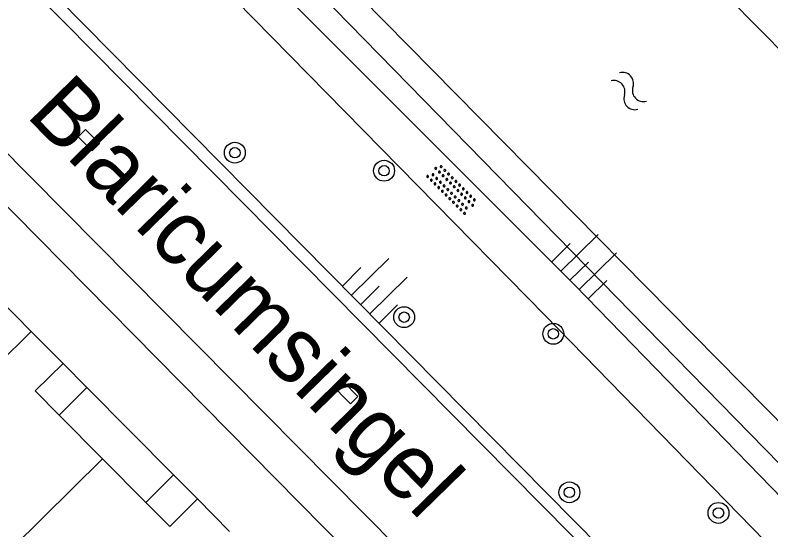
# Model space of a CAD drawing. Extents: x 128000 to 131008, y 398996 to 402500.
# Drawn here: x 129458.44 to 129487.41, y 399472.43 to 399492.15 of the extents above; entities that cross this region are included whole.
import ezdxf

# ---------------------------------------------------------------- set-up
doc = ezdxf.new("R2010")
doc.units = 0
for name, color, linetype in [('gg-anno-openbare ruimte label', 7, 'Continuous'), ('gg-bbg-hoofdgebouw', 7, 'Continuous'), ('gg-bbg-luifel en loopbrug', 7, 'Continuous'), ('gg-bbg-tussenscheiding', 7, 'Continuous'), ('gg-knt-onverhard', 7, 'Continuous'), ('gg-knt-verharding', 7, 'Continuous'), ('gg-knt-verharding nz', 7, 'Continuous'), ('gg-kntw-beschoeiing', 7, 'Continuous'), ('gt-grn-groengrens', 7, 'Continuous'), ('gt-symb-boom', 7, 'Continuous'), ('gt-symb-kolk', 7, 'Continuous'), ('gt-symb-overige verharding', 7, 'Continuous'), ('gt-symb-talud symbool', 7, 'Continuous'), ('gt-symb-watersymbool', 7, 'Continuous')]:
    doc.layers.add(name, color=color, linetype=linetype)

# ---------------------------------------------------------------- blocks, each defined once
blk = doc.blocks.new('gt0-KOLK')
at = {"layer": 'gt-symb-kolk'}
blk.add_lwpolyline([(0, 0), (0.375, 0), (0.375, 0.4), (-0.375, 0.4), (-0.375, 0), (0, 0)], dxfattribs=at)
blk = doc.blocks.new('gt0-BOOM')
at = {"layer": 'gt-symb-boom'}
for radius in [0.4, 0.2]:
    blk.add_circle((0, 0), radius, dxfattribs=at)
blk = doc.blocks.new('gt0-TALUD_1')
at = {"layer": 'gt-symb-talud symbool'}
for p, q in [((-1, -1), (-1, 0)), ((-0.5, -2), (-0.5, 0)), ((0.5, -2), (0.5, 0)), ((1, -1), (1, 0)), ((0, -1), (0, 0))]:
    blk.add_line(p, q, dxfattribs=at)
blk = doc.blocks.new('gt0-OVH')
at = {"layer": 'gt-symb-overige verharding'}
for points in [[(-0.972, 0.298), (-0.967, 0.308), (-0.965, 0.319), (-0.966, 0.33), (-0.971, 0.34), (-0.978, 0.348), (-0.988, 0.353), (-0.999, 0.355), (-1.01, 0.354), (-1.02, 0.349), (-1.028, 0.342), (-1.033, 0.332), (-1.035, 0.321), (-1.034, 0.31), (-1.029, 0.3), (-1.022, 0.292), (-1.012, 0.287), (-1.001, 0.285), (-0.99, 0.286), (-0.98, 0.291)], [(-0.772, 0.298), (-0.767, 0.308), (-0.765, 0.319), (-0.766, 0.33), (-0.771, 0.34), (-0.778, 0.348), (-0.788, 0.353), (-0.799, 0.355), (-0.81, 0.354), (-0.82, 0.349), (-0.828, 0.342), (-0.833, 0.332), (-0.835, 0.321), (-0.834, 0.31), (-0.829, 0.3), (-0.822, 0.292), (-0.812, 0.287), (-0.801, 0.285), (-0.79, 0.286), (-0.78, 0.291)], [(-0.572, 0.298), (-0.567, 0.308), (-0.565, 0.319), (-0.566, 0.33), (-0.571, 0.34), (-0.578, 0.348), (-0.588, 0.353), (-0.599, 0.355), (-0.61, 0.354), (-0.62, 0.349), (-0.628, 0.342), (-0.633, 0.332), (-0.635, 0.321), (-0.634, 0.31), (-0.629, 0.3), (-0.622, 0.292), (-0.612, 0.287), (-0.601, 0.285), (-0.59, 0.286), (-0.58, 0.291)], [(-0.372, 0.298), (-0.367, 0.308), (-0.365, 0.319), (-0.366, 0.33), (-0.371, 0.34), (-0.378, 0.348), (-0.388, 0.353), (-0.399, 0.355), (-0.41, 0.354), (-0.42, 0.349), (-0.428, 0.342), (-0.433, 0.332), (-0.435, 0.321), (-0.434, 0.31), (-0.429, 0.3), (-0.422, 0.292), (-0.412, 0.287), (-0.401, 0.285), (-0.39, 0.286), (-0.38, 0.291)], [(-0.172, 0.298), (-0.167, 0.308), (-0.165, 0.319), (-0.166, 0.33), (-0.171, 0.34), (-0.178, 0.348), (-0.188, 0.353), (-0.199, 0.355), (-0.21, 0.354), (-0.22, 0.349), (-0.228, 0.342), (-0.233, 0.332), (-0.235, 0.321), (-0.234, 0.31), (-0.229, 0.3), (-0.222, 0.292), (-0.212, 0.287), (-0.201, 0.285), (-0.19, 0.286), (-0.18, 0.291)], [(0.028, 0.298), (0.033, 0.308), (0.035, 0.319), (0.034, 0.33), (0.029, 0.34), (0.022, 0.348), (0.012, 0.353), (0.001, 0.355), (-0.01, 0.354), (-0.02, 0.349), (-0.028, 0.342), (-0.033, 0.332), (-0.035, 0.321), (-0.034, 0.31), (-0.029, 0.3), (-0.022, 0.292), (-0.012, 0.287), (-0.001, 0.285), (0.01, 0.286), (0.02, 0.291)], [(0.228, 0.298), (0.233, 0.308), (0.235, 0.319), (0.234, 0.33), (0.229, 0.34), (0.222, 0.348), (0.212, 0.353), (0.201, 0.355), (0.19, 0.354), (0.18, 0.349), (0.172, 0.342), (0.167, 0.332), (0.165, 0.321), (0.166, 0.31), (0.171, 0.3), (0.178, 0.292), (0.188, 0.287), (0.199, 0.285), (0.21, 0.286), (0.22, 0.291)], [(0.428, 0.298), (0.433, 0.308), (0.435, 0.319), (0.434, 0.33), (0.429, 0.34), (0.422, 0.348), (0.412, 0.353), (0.401, 0.355), (0.39, 0.354), (0.38, 0.349), (0.372, 0.342), (0.367, 0.332), (0.365, 0.321), (0.366, 0.31), (0.371, 0.3), (0.378, 0.292), (0.388, 0.287), (0.399, 0.285), (0.41, 0.286), (0.42, 0.291)], [(0.628, 0.298), (0.633, 0.308), (0.635, 0.319), (0.634, 0.33), (0.629, 0.34), (0.622, 0.348), (0.612, 0.353), (0.601, 0.355), (0.59, 0.354), (0.58, 0.349), (0.572, 0.342), (0.567, 0.332), (0.565, 0.321), (0.566, 0.31), (0.571, 0.3), (0.578, 0.292), (0.588, 0.287), (0.599, 0.285), (0.61, 0.286), (0.62, 0.291)], [(0.828, 0.298), (0.833, 0.308), (0.835, 0.319), (0.834, 0.33), (0.829, 0.34), (0.822, 0.348), (0.812, 0.353), (0.801, 0.355), (0.79, 0.354), (0.78, 0.349), (0.772, 0.342), (0.767, 0.332), (0.765, 0.321), (0.766, 0.31), (0.771, 0.3), (0.778, 0.292), (0.788, 0.287), (0.799, 0.285), (0.81, 0.286), (0.82, 0.291)], [(1.028, 0.298), (1.033, 0.308), (1.035, 0.319), (1.034, 0.33), (1.029, 0.34), (1.022, 0.348), (1.012, 0.353), (1.001, 0.355), (0.99, 0.354), (0.98, 0.349), (0.972, 0.342), (0.967, 0.332), (0.965, 0.321), (0.966, 0.31), (0.971, 0.3), (0.978, 0.292), (0.988, 0.287), (0.999, 0.285), (1.01, 0.286), (1.02, 0.291)], [(-0.872, 0.106), (-0.867, 0.116), (-0.865, 0.126), (-0.866, 0.137), (-0.871, 0.147), (-0.878, 0.156), (-0.888, 0.161), (-0.899, 0.163), (-0.91, 0.162), (-0.92, 0.157), (-0.928, 0.15), (-0.933, 0.14), (-0.935, 0.129), (-0.934, 0.118), (-0.929, 0.108), (-0.922, 0.1), (-0.912, 0.095), (-0.901, 0.092), (-0.89, 0.094), (-0.88, 0.098)], [(-0.672, 0.106), (-0.667, 0.116), (-0.665, 0.126), (-0.666, 0.137), (-0.671, 0.147), (-0.678, 0.156), (-0.688, 0.161), (-0.699, 0.163), (-0.71, 0.162), (-0.72, 0.157), (-0.728, 0.15), (-0.733, 0.14), (-0.735, 0.129), (-0.734, 0.118), (-0.729, 0.108), (-0.722, 0.1), (-0.712, 0.095), (-0.701, 0.092), (-0.69, 0.094), (-0.68, 0.098)], [(-0.472, 0.106), (-0.467, 0.116), (-0.465, 0.126), (-0.466, 0.137), (-0.471, 0.147), (-0.478, 0.156), (-0.488, 0.161), (-0.499, 0.163), (-0.51, 0.162), (-0.52, 0.157), (-0.528, 0.15), (-0.533, 0.14), (-0.535, 0.129), (-0.534, 0.118), (-0.529, 0.108), (-0.522, 0.1), (-0.512, 0.095), (-0.501, 0.092), (-0.49, 0.094), (-0.48, 0.098)], [(-0.272, 0.106), (-0.267, 0.116), (-0.265, 0.126), (-0.266, 0.137), (-0.271, 0.147), (-0.278, 0.156), (-0.288, 0.161), (-0.299, 0.163), (-0.31, 0.162), (-0.32, 0.157), (-0.328, 0.15), (-0.333, 0.14), (-0.335, 0.129), (-0.334, 0.118), (-0.329, 0.108), (-0.322, 0.1), (-0.312, 0.095), (-0.301, 0.092), (-0.29, 0.094), (-0.28, 0.098)], [(-0.072, 0.106), (-0.067, 0.116), (-0.065, 0.126), (-0.066, 0.137), (-0.071, 0.147), (-0.078, 0.156), (-0.088, 0.161), (-0.099, 0.163), (-0.11, 0.162), (-0.12, 0.157), (-0.128, 0.15), (-0.133, 0.14), (-0.135, 0.129), (-0.134, 0.118), (-0.129, 0.108), (-0.122, 0.1), (-0.112, 0.095), (-0.101, 0.092), (-0.09, 0.094), (-0.08, 0.098)], [(0.128, 0.106), (0.133, 0.116), (0.135, 0.126), (0.134, 0.137), (0.129, 0.147), (0.122, 0.156), (0.112, 0.161), (0.101, 0.163), (0.09, 0.162), (0.08, 0.157), (0.072, 0.15), (0.067, 0.14), (0.065, 0.129), (0.066, 0.118), (0.071, 0.108), (0.078, 0.1), (0.088, 0.095), (0.099, 0.092), (0.11, 0.094), (0.12, 0.098)], [(0.328, 0.106), (0.333, 0.116), (0.335, 0.126), (0.334, 0.137), (0.329, 0.147), (0.322, 0.156), (0.312, 0.161), (0.301, 0.163), (0.29, 0.162), (0.28, 0.157), (0.272, 0.15), (0.267, 0.14), (0.265, 0.129), (0.266, 0.118), (0.271, 0.108), (0.278, 0.1), (0.288, 0.095), (0.299, 0.092), (0.31, 0.094), (0.32, 0.098)], [(0.528, 0.106), (0.533, 0.116), (0.535, 0.126), (0.534, 0.137), (0.529, 0.147), (0.522, 0.156), (0.512, 0.161), (0.501, 0.163), (0.49, 0.162), (0.48, 0.157), (0.472, 0.15), (0.467, 0.14), (0.465, 0.129), (0.466, 0.118), (0.471, 0.108), (0.478, 0.1), (0.488, 0.095), (0.499, 0.092), (0.51, 0.094), (0.52, 0.098)], [(0.728, 0.106), (0.733, 0.116), (0.735, 0.126), (0.734, 0.137), (0.729, 0.147), (0.722, 0.156), (0.712, 0.161), (0.701, 0.163), (0.69, 0.162), (0.68, 0.157), (0.672, 0.15), (0.667, 0.14), (0.665, 0.129), (0.666, 0.118), (0.671, 0.108), (0.678, 0.1), (0.688, 0.095), (0.699, 0.092), (0.71, 0.094), (0.72, 0.098)], [(0.928, 0.106), (0.933, 0.116), (0.935, 0.126), (0.934, 0.137), (0.929, 0.147), (0.922, 0.156), (0.912, 0.161), (0.901, 0.163), (0.89, 0.162), (0.88, 0.157), (0.872, 0.15), (0.867, 0.14), (0.865, 0.129), (0.866, 0.118), (0.871, 0.108), (0.878, 0.1), (0.888, 0.095), (0.899, 0.092), (0.91, 0.094), (0.92, 0.098)], [(-0.972, -0.142), (-0.967, -0.132), (-0.965, -0.121), (-0.966, -0.11), (-0.971, -0.1), (-0.978, -0.092), (-0.988, -0.087), (-0.999, -0.085), (-1.01, -0.086), (-1.02, -0.091), (-1.028, -0.098), (-1.033, -0.108), (-1.035, -0.119), (-1.034, -0.13), (-1.029, -0.14), (-1.022, -0.148), (-1.012, -0.153), (-1.001, -0.155), (-0.99, -0.154), (-0.98, -0.149)], [(-0.872, -0.334), (-0.867, -0.324), (-0.865, -0.314), (-0.866, -0.303), (-0.871, -0.293), (-0.878, -0.284), (-0.888, -0.279), (-0.899, -0.277), (-0.91, -0.278), (-0.92, -0.283), (-0.928, -0.29), (-0.933, -0.3), (-0.935, -0.311), (-0.934, -0.322), (-0.929, -0.332), (-0.922, -0.34), (-0.912, -0.345), (-0.901, -0.348), (-0.89, -0.346), (-0.88, -0.342)], [(-0.772, -0.142), (-0.767, -0.132), (-0.765, -0.121), (-0.766, -0.11), (-0.771, -0.1), (-0.778, -0.092), (-0.788, -0.087), (-0.799, -0.085), (-0.81, -0.086), (-0.82, -0.091), (-0.828, -0.098), (-0.833, -0.108), (-0.835, -0.119), (-0.834, -0.13), (-0.829, -0.14), (-0.822, -0.148), (-0.812, -0.153), (-0.801, -0.155), (-0.79, -0.154), (-0.78, -0.149)], [(-0.672, -0.334), (-0.667, -0.324), (-0.665, -0.314), (-0.666, -0.303), (-0.671, -0.293), (-0.678, -0.284), (-0.688, -0.279), (-0.699, -0.277), (-0.71, -0.278), (-0.72, -0.283), (-0.728, -0.29), (-0.733, -0.3), (-0.735, -0.311), (-0.734, -0.322), (-0.729, -0.332), (-0.722, -0.34), (-0.712, -0.345), (-0.701, -0.348), (-0.69, -0.346), (-0.68, -0.342)], [(-0.572, -0.142), (-0.567, -0.132), (-0.565, -0.121), (-0.566, -0.11), (-0.571, -0.1), (-0.578, -0.092), (-0.588, -0.087), (-0.599, -0.085), (-0.61, -0.086), (-0.62, -0.091), (-0.628, -0.098), (-0.633, -0.108), (-0.635, -0.119), (-0.634, -0.13), (-0.629, -0.14), (-0.622, -0.148), (-0.612, -0.153), (-0.601, -0.155), (-0.59, -0.154), (-0.58, -0.149)], [(-0.472, -0.334), (-0.467, -0.324), (-0.465, -0.314), (-0.466, -0.303), (-0.471, -0.293), (-0.478, -0.284), (-0.488, -0.279), (-0.499, -0.277), (-0.51, -0.278), (-0.52, -0.283), (-0.528, -0.29), (-0.533, -0.3), (-0.535, -0.311), (-0.534, -0.322), (-0.529, -0.332), (-0.522, -0.34), (-0.512, -0.345), (-0.501, -0.348), (-0.49, -0.346), (-0.48, -0.342)], [(-0.372, -0.142), (-0.367, -0.132), (-0.365, -0.121), (-0.366, -0.11), (-0.371, -0.1), (-0.378, -0.092), (-0.388, -0.087), (-0.399, -0.085), (-0.41, -0.086), (-0.42, -0.091), (-0.428, -0.098), (-0.433, -0.108), (-0.435, -0.119), (-0.434, -0.13), (-0.429, -0.14), (-0.422, -0.148), (-0.412, -0.153), (-0.401, -0.155), (-0.39, -0.154), (-0.38, -0.149)], [(-0.272, -0.334), (-0.267, -0.324), (-0.265, -0.314), (-0.266, -0.303), (-0.271, -0.293), (-0.278, -0.284), (-0.288, -0.279), (-0.299, -0.277), (-0.31, -0.278), (-0.32, -0.283), (-0.328, -0.29), (-0.333, -0.3), (-0.335, -0.311), (-0.334, -0.322), (-0.329, -0.332), (-0.322, -0.34), (-0.312, -0.345), (-0.301, -0.348), (-0.29, -0.346), (-0.28, -0.342)], [(-0.172, -0.142), (-0.167, -0.132), (-0.165, -0.121), (-0.166, -0.11), (-0.171, -0.1), (-0.178, -0.092), (-0.188, -0.087), (-0.199, -0.085), (-0.21, -0.086), (-0.22, -0.091), (-0.228, -0.098), (-0.233, -0.108), (-0.235, -0.119), (-0.234, -0.13), (-0.229, -0.14), (-0.222, -0.148), (-0.212, -0.153), (-0.201, -0.155), (-0.19, -0.154), (-0.18, -0.149)], [(-0.072, -0.334), (-0.067, -0.324), (-0.065, -0.314), (-0.066, -0.303), (-0.071, -0.293), (-0.078, -0.284), (-0.088, -0.279), (-0.099, -0.277), (-0.11, -0.278), (-0.12, -0.283), (-0.128, -0.29), (-0.133, -0.3), (-0.135, -0.311), (-0.134, -0.322), (-0.129, -0.332), (-0.122, -0.34), (-0.112, -0.345), (-0.101, -0.348), (-0.09, -0.346), (-0.08, -0.342)], [(0.028, -0.142), (0.033, -0.132), (0.035, -0.121), (0.034, -0.11), (0.029, -0.1), (0.022, -0.092), (0.012, -0.087), (0.001, -0.085), (-0.01, -0.086), (-0.02, -0.091), (-0.028, -0.098), (-0.033, -0.108), (-0.035, -0.119), (-0.034, -0.13), (-0.029, -0.14), (-0.022, -0.148), (-0.012, -0.153), (-0.001, -0.155), (0.01, -0.154), (0.02, -0.149)], [(0.128, -0.334), (0.133, -0.324), (0.135, -0.314), (0.134, -0.303), (0.129, -0.293), (0.122, -0.284), (0.112, -0.279), (0.101, -0.277), (0.09, -0.278), (0.08, -0.283), (0.072, -0.29), (0.067, -0.3), (0.065, -0.311), (0.066, -0.322), (0.071, -0.332), (0.078, -0.34), (0.088, -0.345), (0.099, -0.348), (0.11, -0.346), (0.12, -0.342)], [(0.228, -0.142), (0.233, -0.132), (0.235, -0.121), (0.234, -0.11), (0.229, -0.1), (0.222, -0.092), (0.212, -0.087), (0.201, -0.085), (0.19, -0.086), (0.18, -0.091), (0.172, -0.098), (0.167, -0.108), (0.165, -0.119), (0.166, -0.13), (0.171, -0.14), (0.178, -0.148), (0.188, -0.153), (0.199, -0.155), (0.21, -0.154), (0.22, -0.149)], [(0.328, -0.334), (0.333, -0.324), (0.335, -0.314), (0.334, -0.303), (0.329, -0.293), (0.322, -0.284), (0.312, -0.279), (0.301, -0.277), (0.29, -0.278), (0.28, -0.283), (0.272, -0.29), (0.267, -0.3), (0.265, -0.311), (0.266, -0.322), (0.271, -0.332), (0.278, -0.34), (0.288, -0.345), (0.299, -0.348), (0.31, -0.346), (0.32, -0.342)], [(0.428, -0.142), (0.433, -0.132), (0.435, -0.121), (0.434, -0.11), (0.429, -0.1), (0.422, -0.092), (0.412, -0.087), (0.401, -0.085), (0.39, -0.086), (0.38, -0.091), (0.372, -0.098), (0.367, -0.108), (0.365, -0.119), (0.366, -0.13), (0.371, -0.14), (0.378, -0.148), (0.388, -0.153), (0.399, -0.155), (0.41, -0.154), (0.42, -0.149)], [(0.528, -0.334), (0.533, -0.324), (0.535, -0.314), (0.534, -0.303), (0.529, -0.293), (0.522, -0.284), (0.512, -0.279), (0.501, -0.277), (0.49, -0.278), (0.48, -0.283), (0.472, -0.29), (0.467, -0.3), (0.465, -0.311), (0.466, -0.322), (0.471, -0.332), (0.478, -0.34), (0.488, -0.345), (0.499, -0.348), (0.51, -0.346), (0.52, -0.342)], [(0.628, -0.142), (0.633, -0.132), (0.635, -0.121), (0.634, -0.11), (0.629, -0.1), (0.622, -0.092), (0.612, -0.087), (0.601, -0.085), (0.59, -0.086), (0.58, -0.091), (0.572, -0.098), (0.567, -0.108), (0.565, -0.119), (0.566, -0.13), (0.571, -0.14), (0.578, -0.148), (0.588, -0.153), (0.599, -0.155), (0.61, -0.154), (0.62, -0.149)], [(0.728, -0.334), (0.733, -0.324), (0.735, -0.314), (0.734, -0.303), (0.729, -0.293), (0.722, -0.284), (0.712, -0.279), (0.701, -0.277), (0.69, -0.278), (0.68, -0.283), (0.672, -0.29), (0.667, -0.3), (0.665, -0.311), (0.666, -0.322), (0.671, -0.332), (0.678, -0.34), (0.688, -0.345), (0.699, -0.348), (0.71, -0.346), (0.72, -0.342)], [(0.828, -0.142), (0.833, -0.132), (0.835, -0.121), (0.834, -0.11), (0.829, -0.1), (0.822, -0.092), (0.812, -0.087), (0.801, -0.085), (0.79, -0.086), (0.78, -0.091), (0.772, -0.098), (0.767, -0.108), (0.765, -0.119), (0.766, -0.13), (0.771, -0.14), (0.778, -0.148), (0.788, -0.153), (0.799, -0.155), (0.81, -0.154), (0.82, -0.149)], [(0.928, -0.334), (0.933, -0.324), (0.935, -0.314), (0.934, -0.303), (0.929, -0.293), (0.922, -0.284), (0.912, -0.279), (0.901, -0.277), (0.89, -0.278), (0.88, -0.283), (0.872, -0.29), (0.867, -0.3), (0.865, -0.311), (0.866, -0.322), (0.871, -0.332), (0.878, -0.34), (0.888, -0.345), (0.899, -0.348), (0.91, -0.346), (0.92, -0.342)], [(1.028, -0.142), (1.033, -0.132), (1.035, -0.121), (1.034, -0.11), (1.029, -0.1), (1.022, -0.092), (1.012, -0.087), (1.001, -0.085), (0.99, -0.086), (0.98, -0.091), (0.972, -0.098), (0.967, -0.108), (0.965, -0.119), (0.966, -0.13), (0.971, -0.14), (0.978, -0.148), (0.988, -0.153), (0.999, -0.155), (1.01, -0.154), (1.02, -0.149)]]:
    blk.add_lwpolyline(points, close=True, dxfattribs=at)
blk = doc.blocks.new('gt0-WA')
at = {"layer": 'gt-symb-watersymbool'}
for centre, start, end in [((-0.323, 0.022), 28.0725, 151.9275), ((0.427, 0.422), 208.0725, 331.9275), ((-0.323, -0.428), 28.0725, 151.9275), ((0.427, -0.028), 208.0725, 331.9275)]:
    blk.add_arc(centre, 0.425, start, end, dxfattribs=at)

msp = doc.modelspace()

# ---------------------------------------------------------------- linework, layer by layer
at = {"layer": 'gg-bbg-hoofdgebouw'}
for p, q in [((129457.83, 399481.27), (129459.06, 399480.03)), ((129459.06, 399480.03), (129460.28, 399478.8)), ((129460.127, 399476.828), (129461.791, 399475.154)), ((129461.791, 399475.154), (129463.453, 399473.482)), ((129465.43, 399473.62), (129466.667, 399472.367))]:
    msp.add_line(p, q, dxfattribs=at)
for points in [[(129460.28, 399478.8), (129459.21, 399477.75), (129460.127, 399476.828)], [(129463.453, 399473.482), (129464.37, 399472.56), (129465.43, 399473.62)]]:
    msp.add_lwpolyline(points, dxfattribs=at)
at = {"layer": 'gg-bbg-luifel en loopbrug'}
for p, q in [((129461.19, 399477.885), (129460.28, 399478.8)), ((129460.127, 399476.828), (129461.19, 399477.885)), ((129463.453, 399473.482), (129464.516, 399474.539)), ((129465.43, 399473.62), (129464.516, 399474.539))]:
    msp.add_line(p, q, dxfattribs=at)
at = {"layer": 'gg-bbg-tussenscheiding'}
for p, q in [((129451.419, 399472.489), (129459.06, 399480.03)), ((129455.213, 399468.653), (129461.791, 399475.154))]:
    msp.add_line(p, q, dxfattribs=at)
at = {"layer": 'gg-knt-onverhard'}
for points in [[(129432.522, 399529.728), (129442.205, 399519.72), (129454.859, 399507.134), (129467.027, 399494.678), (129479.904, 399481.795), (129495.393, 399465.861), (129500.673, 399460.801), (129517.191, 399443.848)], [(129493.119, 399465.911), (129478.761, 399480.643), (129466.183, 399493.449), (129454.067, 399505.685), (129441.297, 399518.663), (129431.324, 399528.527)]]:
    msp.add_lwpolyline(points, dxfattribs=at)
at = {"layer": 'gg-knt-verharding'}
for p, q in [((129489.875, 399462.66), (129428.06, 399525.21)), ((129464.516, 399474.539), (129461.19, 399477.885))]:
    msp.add_line(p, q, dxfattribs=at)
for points in [[(129483.178, 399468.78), (129452.291, 399500), (129432.254, 399520.225)], [(129477.525, 399465.176), (129447.504, 399495.591), (129448.532, 399496.545)]]:
    msp.add_lwpolyline(points, dxfattribs=at)
at = {"layer": 'gg-knt-verharding nz'}
msp.add_line((129448.532, 399496.545), (129479.189, 399465.611), dxfattribs=at)
at = {"layer": 'gg-kntw-beschoeiing'}
for p, q in [((129495.979, 399468.201), (129464.63, 399500)), ((129503.153, 399475.207), (129478.692, 399500))]:
    msp.add_line(p, q, dxfattribs=at)
at = {"layer": 'gt-grn-groengrens'}
msp.add_lwpolyline([(129495.146, 399467.392), (129437.095, 399526.707), (129437.211, 399530.645), (129438.688, 399532.217)], dxfattribs=at)

# ---------------------------------------------------------------- block references
at = {"layer": 'gt-symb-boom'}
for p in [(129466.867, 399486.877), (129472.586, 399486.187), (129473.355, 399480.576), (129479.071, 399479.939), (129479.689, 399473.866), (129485.401, 399473.077)]:
    msp.add_blockref('gt0-BOOM', p, dxfattribs=at)
at = {"layer": 'gt-symb-kolk'}
for p, rotation in [((129461.127, 399487.214), -45.28343970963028), ((129471.035, 399477.523), -45.283439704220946)]:
    msp.add_blockref('gt0-KOLK', p, dxfattribs=dict(at, rotation=rotation))
at = {"layer": 'gt-symb-overige verharding', "rotation": 135.0000000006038}
msp.add_blockref('gt0-OVH', (129475.188, 399485.485), dxfattribs=at)
at = {"layer": 'gt-symb-talud symbool'}
for p, xscale, yscale, rotation in [((129479.711, 399481.988), 1.0005863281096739, 1.0005863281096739, 134.55460008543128), ((129471.692, 399481.059), 0.9998649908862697, 0.9998649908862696, 134.67584063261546)]:
    msp.add_blockref('gt0-TALUD_1', p, dxfattribs=dict(at, xscale=xscale, yscale=yscale, rotation=rotation))
at = {"layer": 'gt-symb-watersymbool', "rotation": -46.74307034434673}
msp.add_blockref('gt0-WA', (129481.927, 399489.279), dxfattribs=at)

# ---------------------------------------------------------------- texts
at = {"layer": 'gg-anno-openbare ruimte label'}
msp.add_text('Blaricumsingel', height=2.5, rotation=314.3, dxfattribs=at).set_placement((129458.818, 399488.301))

doc.saveas('drawing.dxf')
